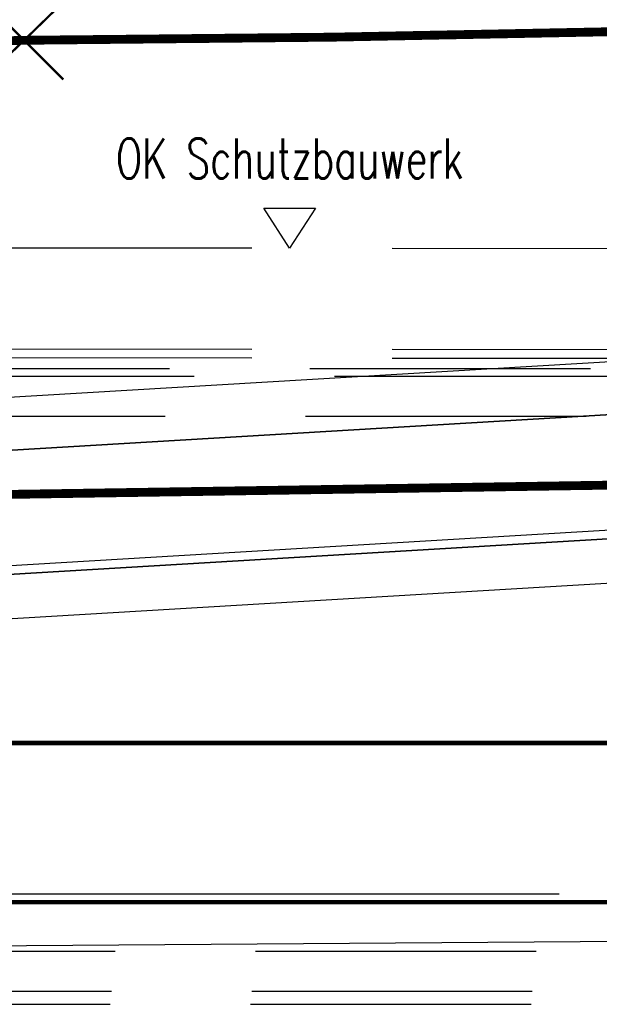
# Model space of a CAD drawing. Header units: metres. Extents: x 3458045 to 3462392, y 5482308 to 5484762.
# Tile 402 of 458: x 3461285.4 to 3461291.96, y 5483998.83 to 5484009.97. Entities that reach past the tile are written whole.
import ezdxf

# ---------------------------------------------------------------- set-up
doc = ezdxf.new("R2010")
doc.units = ezdxf.units.M
for name, pattern in [('AUSGEZOGEN', [2, 1, 1]), ('STRICHPUNKT2', [12.7, 6.35, -3.175, 0, -3.175]), ('VERDECKT', [9.525, 6.35, -3.175]), ('VERDECKT2', [4.7625, 3.175, -1.5875])]:
    doc.linetypes.add(name, pattern=pattern)
doc.layers.get('0').update_dxf_attribs({"linetype": 'CONTINUOUS'})
for name, color, linetype in [('SP_BASF-Tunnel', 20, 'CONTINUOUS'), ('SP_BW5xx-SchutzbauwerkBASF', 7, 'VERDECKT2'), ('SP_GELÄNDE-BESTAND', 251, 'CONTINUOUS'), ('SP_GRADIENTE', 3, 'CONTINUOUS'), ('SP_HW10', 170, 'VERDECKT'), ('SP_HW100', 170, 'VERDECKT'), ('SP_Rückbau', 40, 'AUSGEZOGEN'), ('SP_Tunnelsohle_L6-Schnitt', 2, 'CONTINUOUS'), ('SP_Tunnelsohle_Sauberkeitsschicht', 1, 'CONTINUOUS')]:
    doc.layers.add(name, color=color, linetype=linetype)
doc.layers.add('SP_HILF', color=6, linetype='CONTINUOUS', plot=False)
doc.styles.add('SP_F', font='romans.shx', dxfattribs={"width": 0.7, "bigfont": 'sp_f.shx'})

# ---------------------------------------------------------------- blocks, each defined once
blk = doc.blocks.new('A$C23D12D66')
at = {"layer": 'SP_Rückbau', "lineweight": 60, "const_width": 0.025, "flags": 128}
for points in [[(-0.422, -0.47), (0.422, 0.47)], [(-0.466, 0.426), (0.47, -0.439)]]:
    blk.add_lwpolyline(points, dxfattribs=at)
blk = doc.blocks.new('SOF_LEVELMARK_FINISHED')
at = {"color": 0, "linetype": 'Continuous'}
for p, q in [((0, 0), (-0.65, 1)), ((-0.65, 1), (0.65, 1)), ((0.65, 1), (0, 0))]:
    blk.add_line(p, q, dxfattribs=at)

msp = doc.modelspace()

# ---------------------------------------------------------------- linework, layer by layer
at = {"layer": 'SP_BASF-Tunnel', "linetype": 'VERDECKT2'}
msp.add_line((3461311.1844, 5484005.9319), (3461260.099, 5484005.9319), dxfattribs=at)
for points in [[(3461260.1074, 5484006.0219), (3461311.1843, 5484006.0219), (3461314.1443, 5484006.0252), (3461323.1843, 5484006.0353), (3461333.1843, 5484006.0437), (3461393.1843, 5484006.0907), (3461413.6908, 5484006.1072)], [(3461260.0569, 5484005.4819), (3461311.1846, 5484005.4819), (3461314.1449, 5484005.4852), (3461323.1849, 5484005.4953), (3461333.1848, 5484005.5037), (3461333.2774, 5484005.5038)], [(3461259.491, 5483999.4319), (3461311.1879, 5483999.4319), (3461314.1516, 5483999.4352), (3461323.1916, 5483999.4453), (3461333.1899, 5483999.4537), (3461333.8907, 5483999.4543)], [(3461259.4348, 5483998.8319), (3461311.1883, 5483998.8319), (3461314.1523, 5483998.8352), (3461323.1923, 5483998.8453), (3461333.1904, 5483998.8537), (3461393.1899, 5483998.9007), (3461415.693, 5483998.9188)], [(3461259.4489, 5483998.9819), (3461311.1882, 5483998.9819), (3461314.1521, 5483998.9852), (3461323.1921, 5483998.9953), (3461333.1903, 5483999.0037), (3461333.2774, 5483999.0038)]]:
    msp.add_lwpolyline(points, dxfattribs=at)
at = {"layer": 'SP_BASF-Tunnel', "linetype": 'STRICHPUNKT2'}
msp.add_lwpolyline([(3461259.5518, 5484000.0819), (3461311.1876, 5484000.0819), (3461314.1509, 5484000.0852), (3461323.1909, 5484000.0953), (3461333.1893, 5484000.1037), (3461393.189, 5484000.1507), (3461413.6956, 5484000.1672)], dxfattribs=at)
at = {"layer": 'SP_BW5xx-SchutzbauwerkBASF', "color": 7, "linetype": 'VERDECKT2'}
for points in [[(3461261.0393, 5484007.4145), (3461323.1004, 5484007.3442)], [(3461261.0393, 5484006.2719), (3461314.1444, 5484006.2118)], [(3461261.0393, 5484006.1719), (3461314.1444, 5484006.1118)]]:
    msp.add_lwpolyline(points, dxfattribs=at)
at = {"layer": 'SP_GELÄNDE-BESTAND', "const_width": 0.1}
msp.add_lwpolyline([(3461264.1844, 5484006.6327), (3461267.2062, 5484007.2446), (3461269.1844, 5484007.7664), (3461273.8362, 5484008.9932), (3461273.9178, 5484009.0044), (3461274.036, 5484009.0211), (3461274.1705, 5484009.0462), (3461274.1844, 5484009.0498), (3461274.3039, 5484009.0804), (3461274.4181, 5484009.1227), (3461274.4984, 5484009.1705), (3461276.6505, 5484009.4218), (3461279.1844, 5484009.7179), (3461279.8761, 5484009.7988), (3461280.1754, 5484009.7102), (3461280.2652, 5484009.6888), (3461284.1844, 5484009.7193), (3461285.071, 5484009.7261), (3461285.3228, 5484009.7288), (3461285.4474, 5484009.7325), (3461288.9302, 5484009.7677), (3461289.1844, 5484009.7727), (3461293.6223, 5484009.8591)], dxfattribs=at)
at = {"layer": 'SP_GELÄNDE-BESTAND', "linetype": 'VERDECKT', "const_width": 0.1}
msp.add_lwpolyline([(3461394.1844, 5484006.2748), (3461232.6414, 5484003.7871)], dxfattribs=at)
at = {"layer": 'SP_GRADIENTE'}
msp.add_lwpolyline([(3461234.819, 5484002.6973), (3461417.2717, 5484013.5433)], dxfattribs=at)
at = {"layer": 'SP_HILF', "color": 1}
msp.add_lwpolyline([(3461234.9317, 5484000.8006), (3461311.1744, 5484005.3329), (3461311.1744, 5484006.6352), (3461234.8546, 5484002.0983)], dxfattribs=at)
at = {"layer": 'SP_HILF', "color": 6}
msp.add_lwpolyline([(3461234.9673, 5484000.2017), (3461243.1844, 5484000.6902), (3461311.5784, 5484004.7559), (3461311.5784, 5484005.2568), (3461234.9377, 5484000.7008)], dxfattribs=at)
msp.add_lwpolyline([(3461311.5784, 5483999.6822), (3461243.1844, 5483999.1875), (3461243.1844, 5484000.6902), (3461311.5784, 5484004.7559)], close=True, dxfattribs=at)
at = {"layer": 'SP_HW10', "lineweight": 30, "const_width": 0.05}
msp.add_lwpolyline([(3460947.0765, 5483999.9867), (3461463.4646, 5483999.9867)], dxfattribs=at)
at = {"layer": 'SP_HW100', "lineweight": 30, "const_width": 0.05}
msp.add_lwpolyline([(3460947.0765, 5484001.7867), (3461463.4646, 5484001.7867)], dxfattribs=at)
at = {"layer": 'SP_Tunnelsohle_L6-Schnitt'}
for points in [[(3461234.8546, 5484002.0983), (3461311.1744, 5484006.6352)], [(3461234.9317, 5484000.8006), (3461311.1744, 5484005.3329)]]:
    msp.add_lwpolyline(points, dxfattribs=at)
at = {"layer": 'SP_Tunnelsohle_Sauberkeitsschicht'}
for points in [[(3461234.9377, 5484000.7008), (3461311.5784, 5484005.2568)], [(3461243.1844, 5484000.6902), (3461311.5784, 5484004.7559)]]:
    msp.add_lwpolyline(points, dxfattribs=at)

# ---------------------------------------------------------------- block references
at = {"layer": 'SP_BW5xx-SchutzbauwerkBASF', "color": 7, "linetype": 'VERDECKT2', "xscale": 0.4500000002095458, "yscale": 0.4500000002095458, "zscale": 0.4500000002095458}
msp.add_blockref('SOF_LEVELMARK_FINISHED', (3461288.4517, 5484007.3832), dxfattribs=at)
at = {"layer": 'SP_Rückbau', "linetype": 'AUSGEZOGEN', "rotation": 86.9409777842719}
msp.add_blockref('A$C23D12D66', (3461285.4451, 5484009.7348), dxfattribs=at)

# ---------------------------------------------------------------- texts
at = {"layer": 'SP_BW5xx-SchutzbauwerkBASF', "color": 7, "linetype": 'VERDECKT2', "insert": (3461288.4517, 5484008.1707), "char_height": 0.45, "width": 8.493, "attachment_point": 8, "style": 'SP_F'}
msp.add_mtext('OK Schutzbauwerk', dxfattribs=at)

doc.saveas('drawing.dxf')
